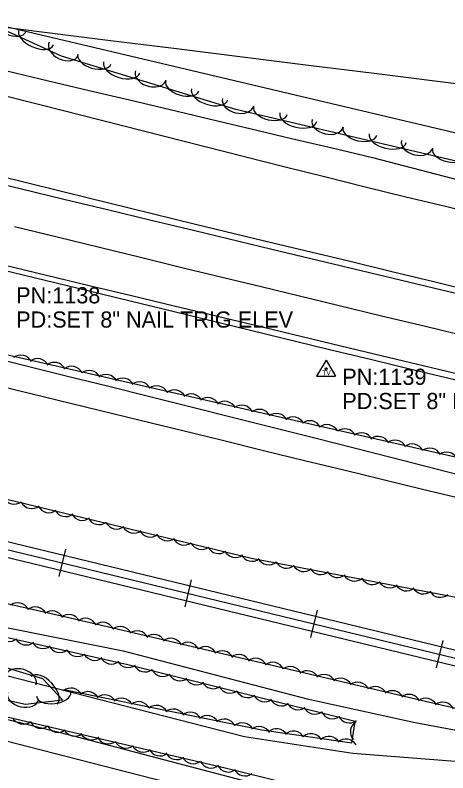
# Model space of a CAD drawing. Extents: x 1441650 to 1491889, y 345904 to 358319.
# Drawn here: x 1450834.2 to 1450968, y 353164.2 to 353398.4 of the extents above; entities that cross this region are included whole.
import ezdxf

# ---------------------------------------------------------------- set-up
doc = ezdxf.new("R2010")
doc.units = 0
for name, color, linetype in [('S_DITCHLINE', 7, 'Continuous'), ('S_EDGE_PAVEMENT', 7, 'Continuous'), ('S_GRAVEL_ROAD', 7, 'Continuous'), ('S_PAVEMENT_CROWN', 7, 'Continuous'), ('S_RAILROAD', 7, 'Continuous'), ('S_SECONDARY_CTL', 7, 'Continuous'), ('S_SECONDARY_CTL_ANNOT', 7, 'Continuous'), ('S_SHOULDER', 7, 'Continuous'), ('S_STREAM', 7, 'Continuous'), ('S_TREE', 7, 'Continuous'), ('S_WATER_UTILITIES', 7, 'Continuous')]:
    doc.layers.add(name, color=color, linetype=linetype)

msp = doc.modelspace()

# ---------------------------------------------------------------- linework, layer by layer
at = {"layer": 'S_DITCHLINE'}
for points in [[(1450831.65, 353381.19), (1450844.51, 353378.15), (1450857.04, 353375.18), (1450869.56, 353372.22), (1450882.09, 353369.25), (1450894.61, 353366.28), (1450907.13, 353363.32), (1450919.66, 353360.35), (1450932.18, 353357.39), (1450944.71, 353354.42), (1450956.95, 353351.23), (1450969.2, 353348.05), (1450981.44, 353344.86), (1450993.69, 353341.67), (1451005.94, 353338.48), (1451018.18, 353335.29), (1451030.43, 353332.11), (1451042.68, 353328.92), (1451065.54, 353325.34), (1451067.13, 353323.63)], [(1450829.49, 353373.88), (1450842.26, 353370.68), (1450854.83, 353367.5), (1450867.4, 353364.32), (1450879.97, 353361.13), (1450892.54, 353357.95), (1450905.12, 353354.77), (1450917.69, 353351.59), (1450930.26, 353348.41), (1450942.83, 353345.23), (1450955.04, 353342.29), (1450967.25, 353339.35), (1450979.45, 353336.42), (1450991.66, 353333.48), (1451003.87, 353330.54), (1451016.07, 353327.6), (1451028.28, 353324.67), (1451040.49, 353321.73), (1451064.83, 353323.16), (1451067.13, 353323.63)], [(1450824.9, 353293.24), (1450837.64, 353290.06), (1450850.39, 353286.87), (1450863.13, 353283.69), (1450875.87, 353280.5), (1450888.61, 353277.32), (1450901.35, 353274.14), (1450914.09, 353270.95), (1450926.83, 353267.77), (1450950.82, 353261.62), (1450974.81, 353255.47), (1450998.8, 353249.32), (1451022.78, 353243.17), (1451036.01, 353239.19), (1451049.25, 353235.22), (1451062.48, 353231.24), (1451075.71, 353227.26)], [(1450822.1, 353285.62), (1450834.8, 353282.51), (1450847.5, 353279.4), (1450860.2, 353276.3), (1450872.9, 353273.19), (1450885.6, 353270.08), (1450898.3, 353266.98), (1450911, 353263.87), (1450923.7, 353260.76), (1450935.86, 353257.81), (1450948.02, 353254.86), (1450960.18, 353251.91), (1450972.34, 353248.95), (1450984.5, 353246), (1450996.66, 353243.05), (1451008.82, 353240.09), (1451020.98, 353237.14), (1451039.78, 353232.33), (1451058.58, 353227.52), (1451072.42, 353221.94), (1451075.15, 353209.08), (1451082.23, 353196.21), (1451084.12, 353191.44)]]:
    msp.add_lwpolyline(points, dxfattribs=at)
at = {"layer": 'S_EDGE_PAVEMENT'}
for points in [[(1450823.58, 353347.74), (1450835.74, 353344.83), (1450849.25, 353341.57), (1450862.76, 353338.32), (1450876.27, 353335.07), (1450889.78, 353331.81), (1450913.52, 353326.12), (1450937.25, 353320.43), (1450950.63, 353317.23), (1450964.01, 353314.03), (1450977.39, 353310.83), (1450990.77, 353307.63), (1451002.98, 353304.72), (1451015.18, 353301.82), (1451027.39, 353298.91), (1451039.6, 353296), (1451053.71, 353292.72), (1451067.83, 353289.43), (1451081.94, 353286.14), (1451096.06, 353282.85)], [(1450830.73, 353321.2), (1450843.9, 353318.04), (1450857.06, 353314.89), (1450870.22, 353311.74), (1450883.39, 353308.58), (1450907.63, 353302.76), (1450931.87, 353296.93), (1450945.25, 353293.73), (1450958.63, 353290.53), (1450972.01, 353287.34), (1450985.39, 353284.14), (1451008.11, 353278.7), (1451030.84, 353273.25), (1451044.97, 353269.78), (1451059.1, 353266.32), (1451073.24, 353262.85), (1451087.37, 353259.38), (1451099.74, 353256.51)]]:
    msp.add_lwpolyline(points, dxfattribs=at)
at = {"layer": 'S_GRAVEL_ROAD'}
msp.add_lwpolyline([(1450240.59, 353319.75), (1450442.31, 353269.26), (1450609.24, 353228.48), (1450731.76, 353199.64), (1450876.75, 353162.42), (1450990.38, 353134.97), (1450995.57, 353133.86)], dxfattribs=at)
at = {"layer": 'S_PAVEMENT_CROWN'}
msp.add_lwpolyline([(1450834.01, 353333.12), (1450847.14, 353329.9), (1450860.27, 353326.69), (1450873.4, 353323.47), (1450886.53, 353320.26), (1450910.25, 353314.51), (1450933.97, 353308.76), (1450947.51, 353305.5), (1450961.05, 353302.25), (1450974.59, 353298.99), (1450988.13, 353295.73), (1451009.73, 353290.77), (1451031.32, 353285.8), (1451046.23, 353282.12), (1451061.14, 353278.43), (1451076.05, 353274.74), (1451090.96, 353271.06)], dxfattribs=at)
at = {"layer": 'S_RAILROAD'}
for p, q in [((1450849.78, 353233.3), (1450847.74, 353224.87)), ((1450849.32, 353231.4), (1450849.31, 353231.36)), ((1450848.21, 353226.82), (1450848.24, 353226.92)), ((1450888.66, 353223.89), (1450886.62, 353215.46)), ((1450888.2, 353221.98), (1450888.19, 353221.94)), ((1450887.09, 353217.4), (1450887.11, 353217.5)), ((1450927.54, 353214.47), (1450925.5, 353206.04)), ((1450927.08, 353212.56), (1450927.07, 353212.53)), ((1450925.97, 353207.98), (1450925.99, 353208.08)), ((1450966.42, 353205.05), (1450964.38, 353196.62)), ((1450965.96, 353203.14), (1450965.95, 353203.11)), ((1450964.85, 353198.57), (1450964.87, 353198.67))]:
    msp.add_line(p, q, dxfattribs=at)
for points in [[(1450246.71, 353377.37), (1451007.01, 353193.2)], [(1450246.15, 353375.06), (1451006.49, 353190.88)], [(1450245.6, 353372.79), (1451005.98, 353188.6)], [(1450848.73, 353229.1), (1450848.76, 353229.09)], [(1450887.61, 353219.68), (1450887.64, 353219.67)], [(1450926.49, 353210.26), (1450926.52, 353210.26)], [(1450965.37, 353200.84), (1450965.4, 353200.84)]]:
    msp.add_lwpolyline(points, dxfattribs=at)
at = {"layer": 'S_SECONDARY_CTL'}
for p, q in [((1450930.35, 353291.74), (1450927.34, 353286.78)), ((1450930.35, 353291.74), (1450933.3, 353286.78)), ((1450927.34, 353286.78), (1450933.3, 353286.78))]:
    msp.add_line(p, q, dxfattribs=at)
for radius in [0.311, 0.183, 0.103]:
    msp.add_circle((1450930.35, 353289.13), radius, dxfattribs=at)
at = {"layer": 'S_SHOULDER'}
for points in [[(1450824.18, 353349.95), (1450836.42, 353347.01), (1450849.81, 353343.71), (1450863.21, 353340.42), (1450876.6, 353337.12), (1450889.99, 353333.83), (1450913.88, 353328.09), (1450937.76, 353322.35), (1450950.7, 353319.2), (1450963.64, 353316.04), (1450976.57, 353312.89), (1450989.51, 353309.73), (1451002.02, 353306.87), (1451014.53, 353304.01), (1451027.04, 353301.15), (1451039.54, 353298.29), (1451053.58, 353294.91), (1451067.62, 353291.53), (1451081.66, 353288.14), (1451095.7, 353284.76)], [(1450830.29, 353319.65), (1450843.46, 353316.48), (1450856.63, 353313.3), (1450869.8, 353310.12), (1450882.97, 353306.94), (1450906.96, 353301.05), (1450930.95, 353295.16), (1450944.44, 353291.93), (1450957.93, 353288.7), (1450971.42, 353285.47), (1450984.91, 353282.23), (1451008.12, 353276.65), (1451031.33, 353271.07), (1451045.44, 353267.46), (1451059.55, 353263.84), (1451073.66, 353260.23), (1451087.76, 353256.62), (1451100.07, 353253.77)]]:
    msp.add_lwpolyline(points, dxfattribs=at)
at = {"layer": 'S_STREAM'}
for points in [[(1450600.53, 353267.22), (1450637.26, 353258.49), (1450689.23, 353245.39), (1450722.99, 353235.83), (1450782.33, 353221.75), (1450821.68, 353211.08), (1450867.55, 353201.9), (1450924.44, 353187.08), (1450957.84, 353179.72), (1450996.03, 353172.6), (1451019.42, 353166.36), (1450991.29, 353166.02), (1450938.64, 353170.17), (1450905.1, 353175.35), (1450831.51, 353194.17), (1450750.32, 353214.31), (1450682.4, 353231.61), (1450620.11, 353245.39)], [(1450996.61, 353138.53), (1450941.42, 353152.13), (1450853.49, 353175.25), (1450758.66, 353198.82), (1450692.72, 353213.84)]]:
    msp.add_lwpolyline(points, dxfattribs=at)
at = {"layer": 'S_TREE'}
for points in [[(1451081.45, 353507.22), (1451078.58, 353476.15), (1451074.5, 353436.69), (1451075.71, 353388.42), (1451071.87, 353371.08), (1451051.37, 353355.1), (1451032.15, 353343.74), (1451006.98, 353344.75), (1450902.46, 353369.26), (1450848.54, 353385.74), (1450833.65, 353392.55), (1450817.21, 353399.62), (1450798.23, 353391.97), (1450779.89, 353395.02), (1450763.79, 353414.42), (1450740.79, 353417.51), (1450719.03, 353412.74), (1450708.9, 353435.04), (1450659.3, 353448.63), (1450646.87, 353441.13), (1450629.34, 353447.78), (1450610.54, 353464.78)], [(1450822.89, 353395.73), (1450843.28, 353393.19), (1450863.67, 353390.64), (1450884.06, 353388.09), (1450904.46, 353385.55), (1450924.85, 353383), (1450945.24, 353380.46), (1450965.64, 353377.91), (1450986.03, 353375.37), (1451006.42, 353372.82), (1451026.81, 353370.27), (1451047.21, 353367.73), (1451067.6, 353365.18), (1451068.1, 353379.13), (1451068.6, 353393.09), (1451069.09, 353407.04)], [(1450822.89, 353395.73), (1450843.28, 353393.19), (1450863.67, 353390.64), (1450884.06, 353388.09), (1450904.46, 353385.55), (1450924.85, 353383), (1450945.24, 353380.46), (1450965.64, 353377.91), (1450986.03, 353375.37), (1451006.42, 353372.82), (1451026.81, 353370.27), (1451047.21, 353367.73), (1451067.6, 353365.18), (1451068.1, 353379.13), (1451068.6, 353393.09), (1451069.09, 353407.04)], [(1450749.6, 353312.22), (1450928.65, 353271.33), (1451038.32, 353246.41), (1451067.28, 353234.23), (1451071.39, 353224.01), (1451052.51, 353228.18), (1451035.97, 353228.7), (1451031.66, 353218.56), (1451029.32, 353208.01), (1451021.57, 353207.29), (1450969.47, 353218.64), (1450907.23, 353230.47), (1450699.39, 353280.52)], [(1450541.79, 353289.69), (1450647.35, 353264.48), (1450702.67, 353251.09), (1450711.17, 353241.39), (1450669.82, 353249.78), (1450644.85, 353250.81), (1450649.67, 353240.65), (1450728.53, 353223.11), (1450812.94, 353202.18), (1450842.66, 353193.31), (1450848.97, 353186.65), (1450837.41, 353185.31), (1450768.84, 353200.49), (1450671.53, 353222.32), (1450635.38, 353227.87), (1450621.72, 353220.56)], [(1450707.94, 353249.81), (1450759.07, 353233.17), (1450809.24, 353221.54), (1450849.47, 353212.54), (1450911.9, 353197.86), (1450965.9, 353185.2), (1451005.19, 353176.39), (1451020.08, 353165.76), (1451019.45, 353153.91), (1451024.67, 353143.17), (1451042.11, 353143.37), (1451059, 353143.19), (1451063.29, 353135.69), (1451045.59, 353133.69), (1450995.11, 353142.03), (1450899.16, 353165.59), (1450810.82, 353186.18), (1450727.78, 353208.37)], [(1450849.22, 353189.93), (1450910.47, 353177.48), (1450938.29, 353173.46), (1450939.3, 353180.09), (1450869.03, 353197.6), (1450799.15, 353213.22), (1450765.9, 353220.58), (1450750.49, 353223.99), (1450746.2, 353223.12), (1450745.04, 353218.47)]]:
    msp.add_lwpolyline(points, dxfattribs=at)
msp.add_arc((1450941.5, 353176.87), 3.64, 120.5556, 222.1525, dxfattribs=at)
for centre, major_axis, ratio, start_param, end_param in [((1450832.56, 353395.33), (4.91, -2.11), 0.540696, 3.141598, 6.28319), ((1450840.69, 353391.67), (5.34, -2.44), 0.550076, 3.141593, 6.283185), ((1450849.22, 353388.05), (4.51, -2.06), 0.685306, 3.141593, 6.283185), ((1450858.69, 353384.86), (5.11, -1.56), 0.540695, 3.141592, 6.283184), ((1450867.17, 353382.27), (5.61, -1.72), 0.550075, 3.141592, 6.283184), ((1450876.1, 353379.81), (4.74, -1.45), 0.685305, 3.141591, 6.283184), ((1450885.87, 353376.55), (5.11, -1.56), 0.540695, 3.141592, 6.283184), ((1450894.35, 353373.96), (5.61, -1.72), 0.550075, 3.141592, 6.283184), ((1450903.13, 353371.55), (4.82, -1.13), 0.685304, 3.141593, 6.283185), ((1450913.1, 353368.94), (5.21, -1.22), 0.540694, 3.141593, 6.283185), ((1450921.73, 353366.92), (5.71, -1.34), 0.550074, 3.141593, 6.283185), ((1450930.81, 353365.06), (4.82, -1.13), 0.685304, 3.141593, 6.283185), ((1450940.78, 353362.45), (5.21, -1.22), 0.540694, 3.141593, 6.283185), ((1450949.41, 353360.43), (5.71, -1.34), 0.550074, 3.141593, 6.283185), ((1450958.48, 353358.57), (4.82, -1.13), 0.685304, 3.141593, 6.283185), ((1450968.45, 353355.96), (5.21, -1.22), 0.540694, 3.141593, 6.283185), ((1450835.94, 353289.7), (-3.46, 1.14), 0.999632, 3.920548, 5.693749), ((1450841.11, 353288.59), (-3.46, 1.14), 0.999632, 3.920548, 5.693749), ((1450846.29, 353287.45), (-3.46, 1.14), 0.999632, 3.920548, 5.693749), ((1450851.59, 353286.23), (-3.46, 1.14), 0.999632, 3.920548, 5.693749), ((1450857.09, 353284.95), (-3.46, 1.14), 0.999632, 3.920548, 5.693749), ((1450862.27, 353283.69), (-3.46, 1.14), 0.999632, 3.920548, 5.693749), ((1450867.44, 353282.58), (-3.46, 1.14), 0.999632, 3.920548, 5.693749), ((1450872.62, 353281.44), (-3.46, 1.14), 0.999632, 3.920548, 5.693749), ((1450877.92, 353280.22), (-3.46, 1.14), 0.999632, 3.920548, 5.693749), ((1450883.42, 353278.93), (-3.46, 1.14), 0.999632, 3.920548, 5.693749), ((1450888.6, 353277.67), (-3.46, 1.14), 0.999632, 3.920548, 5.693749), ((1450893.77, 353276.57), (-3.46, 1.14), 0.999632, 3.920548, 5.693749), ((1450898.95, 353275.42), (-3.46, 1.14), 0.999632, 3.920548, 5.693749), ((1450904.25, 353274.21), (-3.46, 1.14), 0.999632, 3.920548, 5.693749), ((1450909.75, 353272.92), (-3.46, 1.14), 0.999632, 3.920548, 5.693749), ((1450914.93, 353271.66), (-3.46, 1.14), 0.999632, 3.920548, 5.693749), ((1450920.1, 353270.56), (-3.46, 1.14), 0.999632, 3.920548, 5.693749), ((1450925.28, 353269.41), (-3.46, 1.14), 0.999632, 3.920548, 5.693749), ((1450930.59, 353268.2), (-2.62, 2.53), 0.999503, 4.370372, 6.143572), ((1450936.09, 353266.92), (-2.62, 2.53), 0.999503, 4.370372, 6.143572), ((1450941.27, 353265.66), (-2.62, 2.53), 0.999503, 4.370372, 6.143572), ((1450946.44, 353264.56), (-2.62, 2.53), 0.999503, 4.370372, 6.143572), ((1450951.62, 353263.42), (-2.62, 2.53), 0.999503, 4.370372, 6.143572), ((1450956.92, 353262.22), (-2.62, 2.53), 0.999503, 4.370372, 6.143572), ((1450962.42, 353260.93), (-2.62, 2.53), 0.999503, 4.370372, 6.143572), ((1450967.6, 353259.68), (-2.62, 2.53), 0.999503, 4.370372, 6.143572), ((1450833.87, 353250.87), (3.19, -1.75), 0.999606, 4.091461, 5.864662), ((1450839.35, 353249.52), (3.19, -1.75), 0.999606, 4.091461, 5.864662), ((1450844.64, 353248.24), (3.19, -1.75), 0.999606, 4.091461, 5.864662), ((1450849.81, 353247.03), (3.19, -1.75), 0.999606, 4.091461, 5.864662), ((1450854.96, 353245.87), (3.19, -1.75), 0.999606, 4.091461, 5.864662), ((1450860.13, 353244.55), (3.19, -1.75), 0.999606, 4.091461, 5.864662), ((1450865.61, 353243.19), (3.19, -1.75), 0.999606, 4.091461, 5.864662), ((1450870.9, 353241.92), (3.19, -1.75), 0.999606, 4.091461, 5.864662), ((1450876.06, 353240.71), (3.19, -1.75), 0.999606, 4.091461, 5.864662), ((1450881.22, 353239.54), (3.19, -1.75), 0.999606, 4.091461, 5.864662), ((1450886.39, 353238.22), (3.19, -1.75), 0.999606, 4.091461, 5.864662), ((1450891.87, 353236.87), (3.19, -1.75), 0.999606, 4.091461, 5.864662), ((1450897.16, 353235.59), (3.19, -1.75), 0.999606, 4.091461, 5.864662), ((1450902.32, 353234.38), (3.19, -1.75), 0.999606, 4.091461, 5.864662), ((1450907.47, 353233.22), (3.19, -1.75), 0.999606, 4.091461, 5.864662), ((1450912.57, 353232.16), (3.58, -0.68), 0.999644, 3.825789, 5.598989), ((1450918.11, 353231.07), (3.58, -0.68), 0.999644, 3.825789, 5.598989), ((1450923.45, 353230.05), (3.58, -0.68), 0.999644, 3.825789, 5.598989), ((1450928.67, 353229.1), (3.58, -0.68), 0.999644, 3.825789, 5.598989), ((1450933.88, 353228.19), (3.58, -0.68), 0.999644, 3.825789, 5.598989), ((1450939.1, 353227.12), (3.58, -0.68), 0.999644, 3.825789, 5.598989), ((1450944.64, 353226.03), (3.58, -0.68), 0.999644, 3.825789, 5.598989), ((1450949.99, 353225.01), (3.58, -0.68), 0.999644, 3.825789, 5.598989), ((1450955.21, 353224.06), (3.58, -0.68), 0.999644, 3.825789, 5.598989), ((1450960.41, 353223.14), (3.58, -0.68), 0.999644, 3.825789, 5.598989), ((1450965.64, 353222.08), (3.58, -0.68), 0.999644, 3.825789, 5.598989), ((1450834.95, 353213.11), (-3.6, 0.56), 0.99713, 3.758931, 5.532132), ((1450840.45, 353211.84), (-3.6, 0.56), 0.99713, 3.758931, 5.532132), ((1450845.64, 353210.61), (-3.6, 0.56), 0.99713, 3.758931, 5.532132), ((1450850.77, 353209.51), (-3.64, 0.14), 0.997034, 3.632165, 5.405366), ((1450855.94, 353208.33), (-3.64, 0.14), 0.997034, 3.632165, 5.405366), ((1450861.24, 353207.08), (-3.64, 0.14), 0.997034, 3.632165, 5.405366), ((1450866.73, 353205.76), (-3.64, 0.14), 0.997034, 3.632165, 5.405366), ((1450832.45, 353208.47), (3.56, -0.79), 0.999984, 3.825789, 5.598989), ((1450871.9, 353204.47), (-3.64, 0.14), 0.997034, 3.632165, 5.405366), ((1450877.06, 353203.33), (-3.64, 0.14), 0.997034, 3.632165, 5.405366), ((1450837.63, 353207.35), (3.56, -0.79), 0.999984, 3.825789, 5.598989), ((1450842.81, 353206.26), (3.56, -0.79), 0.999984, 3.825789, 5.598989), ((1450882.23, 353202.15), (-3.64, 0.14), 0.997034, 3.632165, 5.405366), ((1450887.53, 353200.9), (-3.64, 0.14), 0.997034, 3.632165, 5.405366), ((1450848, 353205.03), (3.56, -0.79), 0.999984, 3.825789, 5.598989), ((1450853.5, 353203.77), (3.56, -0.79), 0.999984, 3.825789, 5.598989), ((1450893.02, 353199.57), (-3.64, 0.14), 0.997034, 3.632165, 5.405366), ((1450898.19, 353198.28), (-3.64, 0.14), 0.997034, 3.632165, 5.405366), ((1450858.81, 353202.58), (3.56, -0.79), 0.999984, 3.825789, 5.598989), ((1450863.99, 353201.45), (3.56, -0.79), 0.999984, 3.825789, 5.598989), ((1450903.35, 353197.14), (-3.64, 0.14), 0.997034, 3.632165, 5.405366), ((1450908.52, 353195.96), (-3.64, 0.14), 0.997034, 3.632165, 5.405366), ((1450869.16, 353200.37), (3.56, -0.79), 0.999984, 3.825789, 5.598989), ((1450874.39, 353199.01), (3.54, -0.88), 0.999984, 3.825789, 5.598989), ((1450913.82, 353194.72), (-3.57, 0.72), 0.997141, 3.794462, 5.567663), ((1450835.94, 353192.84), (-4.75, 1.42), 0.682175, 3.141593, 6.283185), ((1450843.16, 353189.71), (-4.03, 4.26), 0.548319, 3.141646, 6.283238), ((1450879.86, 353197.61), (3.54, -0.88), 0.999984, 3.825789, 5.598989), ((1450919.31, 353193.4), (-3.57, 0.72), 0.997141, 3.794462, 5.567663), ((1450924.49, 353192.11), (-3.57, 0.72), 0.997141, 3.794462, 5.567663), ((1450885.14, 353196.29), (3.54, -0.88), 0.999984, 3.825789, 5.598989), ((1450890.29, 353195.04), (3.54, -0.88), 0.999984, 3.825789, 5.598989), ((1450929.65, 353190.97), (-3.57, 0.72), 0.997141, 3.794462, 5.567663), ((1450934.82, 353189.8), (-3.57, 0.72), 0.997141, 3.794462, 5.567663), ((1450851.46, 353186.76), (-2.71, 2.43), 0.999978, 4.356156, 6.129357), ((1450895.44, 353193.84), (3.54, -0.88), 0.999984, 3.825789, 5.598989), ((1450900.6, 353192.48), (3.54, -0.88), 0.999984, 3.825789, 5.598989), ((1450940.12, 353188.55), (-3.57, 0.72), 0.997141, 3.794462, 5.567663), ((1450945.61, 353187.23), (-3.57, 0.72), 0.997141, 3.794462, 5.567663), ((1450836.64, 353187.91), (4.84, -1.07), 0.682163, 3.141593, 6.283185), ((1450846.1, 353188.44), (5.31, 0.61), 0.538495, 3.141593, 6.283185), ((1450856.67, 353185.63), (-2.71, 2.43), 0.999978, 4.356156, 6.129357), ((1450861.86, 353184.65), (-2.71, 2.43), 0.999978, 4.356156, 6.129357), ((1450906.07, 353191.08), (3.54, -0.88), 0.999984, 3.825789, 5.598989), ((1450911.35, 353189.76), (3.54, -0.88), 0.999984, 3.825789, 5.598989), ((1450950.78, 353185.94), (-3.57, 0.72), 0.997141, 3.794462, 5.567663), ((1450955.94, 353184.81), (-3.57, 0.72), 0.997141, 3.794462, 5.567663), ((1450867.07, 353183.62), (-2.71, 2.43), 0.999978, 4.356156, 6.129357), ((1450872.4, 353182.54), (-2.71, 2.43), 0.999978, 4.356156, 6.129357), ((1450916.5, 353188.51), (3.54, -0.88), 0.999984, 3.825789, 5.598989), ((1450921.65, 353187.31), (3.54, -0.88), 0.999984, 3.825789, 5.598989), ((1450961.12, 353183.63), (-3.57, 0.72), 0.997141, 3.794462, 5.567663), ((1450966.44, 353182.39), (-3.55, 0.8), 0.997143, 3.825789, 5.598989), ((1450877.93, 353181.38), (-2.71, 2.43), 0.999978, 4.356156, 6.129357), ((1450883.14, 353180.25), (-2.71, 2.43), 0.999978, 4.356156, 6.129357), ((1450926.8, 353185.95), (3.54, -0.88), 0.999984, 3.825789, 5.598989), ((1450836.68, 353182.88), (3.55, -0.83), 0.997143, 3.825789, 5.598989), ((1450888.33, 353179.27), (-2.71, 2.43), 0.999978, 4.356156, 6.129357), ((1450893.54, 353178.25), (-2.71, 2.43), 0.999978, 4.356156, 6.129357), ((1450898.87, 353177.16), (-2.71, 2.43), 0.999978, 4.356156, 6.129357), ((1450932.27, 353184.55), (3.54, -0.88), 0.999984, 3.825789, 5.598989), ((1450937.55, 353183.23), (3.54, -0.88), 0.999984, 3.825789, 5.598989), ((1450842.17, 353181.57), (3.55, -0.83), 0.997143, 3.825789, 5.598989), ((1450847.47, 353180.33), (3.55, -0.83), 0.997143, 3.825789, 5.598989), ((1450904.39, 353176), (-2.71, 2.43), 0.999978, 4.356156, 6.129357), ((1450909.61, 353174.87), (-2.71, 2.43), 0.999978, 4.356156, 6.129357), ((1450852.64, 353179.16), (3.55, -0.83), 0.997143, 3.825789, 5.598989), ((1450857.8, 353178.03), (3.55, -0.83), 0.997143, 3.825789, 5.598989), ((1450915, 353174.14), (-3.32, 1.51), 0.999983, 4.108157, 5.881358), ((1450920.25, 353173.42), (-3.32, 1.51), 0.999983, 4.108157, 5.881358), ((1450925.64, 353172.64), (-3.32, 1.51), 0.999983, 4.108157, 5.881358), ((1450862.98, 353176.75), (3.55, -0.83), 0.997143, 3.825789, 5.598989), ((1450868.47, 353175.44), (3.55, -0.83), 0.997143, 3.825789, 5.598989), ((1450931.22, 353171.8), (-3.32, 1.51), 0.999983, 4.108157, 5.881358), ((1450936.49, 353170.96), (-3.32, 1.51), 0.999983, 4.108157, 5.881358), ((1450873.77, 353174.2), (3.55, -0.83), 0.997143, 3.825789, 5.598989), ((1450878.94, 353173.03), (3.55, -0.83), 0.997143, 3.825789, 5.598989), ((1450884.1, 353171.9), (3.55, -0.83), 0.997143, 3.825789, 5.598989), ((1450889.28, 353170.62), (3.55, -0.83), 0.997143, 3.825789, 5.598989), ((1450894.77, 353169.3), (3.55, -0.83), 0.997143, 3.825789, 5.598989), ((1450900.1, 353168.06), (3.55, -0.81), 0.997144, 3.808192, 5.581393), ((1450905.26, 353166.83), (3.55, -0.81), 0.997144, 3.808192, 5.581393)]:
    msp.add_ellipse(centre, major_axis=major_axis, ratio=ratio, start_param=start_param, end_param=end_param, dxfattribs=at)
at = {"layer": 'S_WATER_UTILITIES'}
msp.add_line((1450477.52, 353478.74), (1451011.33, 353352.33), dxfattribs=at)

# ---------------------------------------------------------------- texts
at = {"layer": 'S_SECONDARY_CTL'}
msp.add_text('TV', height=1.5, rotation=360, dxfattribs=at).set_placement((1450929.15, 353287.12))
at = {"layer": 'S_SECONDARY_CTL_ANNOT'}
for s, p in [('PN:1138', (1450834.52, 353309.33)), ('PD:SET 8" NAIL TRIG ELEV', (1450834.52, 353301.83)), ('PN:1139', (1450935.35, 353284.13)), ('PD:SET 8" NAIL TRIG ELEV', (1450935.35, 353276.63))]:
    msp.add_text(s, height=5, dxfattribs=at).set_placement(p)

doc.saveas('drawing.dxf')
